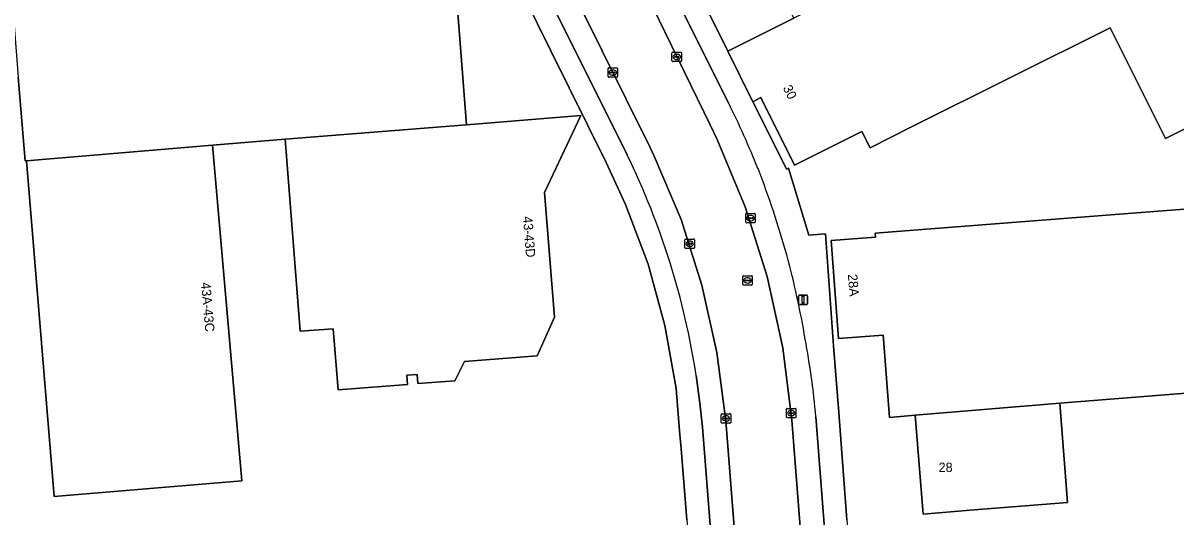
# Model space of a CAD drawing. Extents: x 157793 to 159380, y 380877 to 382313.
# Drawn here: x 158030.4 to 158152.9, y 381385 to 381437.4 of the extents above; entities that cross this region are included whole.
import ezdxf

# ---------------------------------------------------------------- set-up
doc = ezdxf.new("R2010")
doc.units = 0
for name, color, linetype in [('IMGEO_Erf', 7, 'Continuous'), ('IMGEO_Kolk', 7, 'Continuous'), ('IMGEO_Lichtmast', 7, 'Continuous'), ('IMGEO_Pand', 7, 'Continuous'), ('IMGEO_Pand_nummerreeks', 7, 'Continuous'), ('IMGEO_Parkeervlak_open', 7, 'Continuous'), ('IMGEO_Rijbaan_lokaal_gesloten', 7, 'Continuous'), ('IMGEO_Rioolput', 7, 'Continuous'), ('IMGEO_Voetpad_open', 7, 'Continuous')]:
    doc.layers.add(name, color=color, linetype=linetype)

msp = doc.modelspace()

# ---------------------------------------------------------------- linework, layer by layer
at = {"layer": 'IMGEO_Erf'}
msp.add_lwpolyline([(158100.08, 381444.91), (158105.27, 381434.42), (158112.3, 381437.92), (158111.79, 381438.94), (158111.1, 381438.59), (158108.15, 381444.5), (158109.45, 381445.15), (158109.79, 381446.15), (158109.14, 381447.45), (158115.05, 381450.39), (158115.55, 381449.39), (158116.45, 381449.84), (158111.45, 381459.81), (158111.38, 381459.96), (158105.1, 381456.68), (158103.52, 381452.47), (158101.42, 381451.35), (158097.74, 381449.56)], close=True, dxfattribs=at)
for points in [[(158076.03, 381445.79), (158077.5, 381426.61), (158089.67, 381427.58), (158085.81, 381419.41), (158086.86, 381406.18), (158085.02, 381402.08), (158077.3, 381401.47), (158076.25, 381399.42), (158072.32, 381399.11), (158072.26, 381400.08), (158071.15, 381400.01), (158071.23, 381399.01), (158063.88, 381398.45), (158063.35, 381404.92)], [(158100.91, 381384.65), (158100.31, 381392.19), (158100.16, 381394.1), (158099.8, 381398.61), (158098.59, 381405.28), (158096.8, 381411.81), (158094.42, 381418.15), (158092.35, 381422.61), (158086.43, 381434.52), (158083.68, 381440.17)], [(158165.77, 381432.12), (158151.8, 381425.14), (158145.93, 381436.91), (158124.88, 381426.41), (158120.4, 381424.17), (158119.54, 381425.9), (158112.38, 381422.33), (158108.81, 381429.5), (158107.95, 381429.04), (158108.92, 381427.09), (158111.52, 381421.91), (158111.72, 381422.01), (158113.91, 381414.88), (158115.68, 381415.03), (158116.51, 381403.11), (158117.08, 381396.04), (158117.95, 381384.66), (158118.26, 381380.41), (158118.97, 381370.8), (158119.48, 381364.94), (158124.46, 381365.34), (158154.39, 381367.78)], [(158063.35, 381404.92), (158059.84, 381404.67), (158058.22, 381425.09), (158050.52, 381424.44), (158053.64, 381388.77), (158033.68, 381387.13), (158030.75, 381422.78), (158030.61, 381422.77), (158029.84, 381431.67)], [(158171.86, 381399.51), (158140.56, 381397.03), (158141.4, 381386.48), (158131.05, 381385.66), (158126.06, 381385.26), (158125.21, 381395.77), (158122.47, 381395.53), (158121.82, 381403.83), (158121.78, 381404.27), (158117.06, 381403.91), (158116.26, 381414.3), (158120.97, 381414.68), (158120.95, 381415.08), (158141.9, 381416.71), (158175.3, 381419.31)]]:
    msp.add_lwpolyline(points, dxfattribs=at)
at = {"layer": 'IMGEO_Kolk'}
for p, q in [((158099.35, 381433.4), (158099.35, 381434.25)), ((158099.42, 381434.33), (158100.28, 381434.33)), ((158099.84, 381434.1), (158099.86, 381434.1)), ((158100.35, 381434.25), (158100.35, 381433.4)), ((158100.28, 381433.32), (158099.42, 381433.32)), ((158099.61, 381433.82), (158099.61, 381433.83)), ((158099.65, 381433.87), (158100.05, 381433.87)), ((158100.05, 381433.78), (158099.65, 381433.78)), ((158099.86, 381433.55), (158099.84, 381433.55)), ((158100.09, 381433.83), (158100.09, 381433.82)), ((158092.56, 381431.73), (158092.56, 381432.58)), ((158092.63, 381432.65), (158093.49, 381432.65)), ((158093.49, 381431.65), (158092.63, 381431.65)), ((158092.82, 381432.15), (158092.82, 381432.16)), ((158092.86, 381432.2), (158093.26, 381432.2)), ((158093.25, 381432.11), (158092.86, 381432.11)), ((158093.07, 381431.87), (158093.04, 381431.87)), ((158093.05, 381432.43), (158093.07, 381432.43)), ((158093.3, 381432.16), (158093.3, 381432.15)), ((158093.56, 381432.58), (158093.56, 381431.73)), ((158107.19, 381416.27), (158107.19, 381417.12)), ((158107.26, 381417.19), (158108.12, 381417.19)), ((158107.68, 381416.97), (158107.7, 381416.97)), ((158108.19, 381417.12), (158108.19, 381416.27)), ((158108.12, 381416.19), (158107.26, 381416.19)), ((158107.45, 381416.69), (158107.45, 381416.7)), ((158107.49, 381416.74), (158107.89, 381416.74)), ((158107.89, 381416.65), (158107.49, 381416.65)), ((158107.7, 381416.41), (158107.67, 381416.41)), ((158107.93, 381416.7), (158107.93, 381416.69)), ((158100.8, 381414.47), (158101.66, 381414.47)), ((158100.73, 381413.55), (158100.73, 381414.4)), ((158101.66, 381413.47), (158100.8, 381413.47)), ((158100.99, 381413.97), (158100.99, 381413.98)), ((158101.03, 381414.02), (158101.43, 381414.02)), ((158101.42, 381413.93), (158101.03, 381413.93)), ((158101.24, 381413.69), (158101.21, 381413.69)), ((158101.22, 381414.25), (158101.24, 381414.25)), ((158101.47, 381413.98), (158101.47, 381413.97)), ((158101.73, 381414.4), (158101.73, 381413.55)), ((158111.53, 381395.55), (158111.53, 381396.41)), ((158111.61, 381396.48), (158112.46, 381396.48)), ((158112.02, 381396.26), (158112.04, 381396.26)), ((158112.53, 381396.41), (158112.53, 381395.55)), ((158104.59, 381394.99), (158104.59, 381395.85)), ((158104.66, 381395.92), (158105.52, 381395.92)), ((158105.52, 381394.92), (158104.66, 381394.92)), ((158104.85, 381395.41), (158104.85, 381395.43)), ((158104.89, 381395.46), (158105.29, 381395.46)), ((158105.28, 381395.38), (158104.89, 381395.38)), ((158105.1, 381395.14), (158105.07, 381395.14)), ((158105.08, 381395.7), (158105.1, 381395.7)), ((158105.33, 381395.43), (158105.33, 381395.41)), ((158105.59, 381395.85), (158105.59, 381394.99)), ((158112.46, 381395.48), (158111.61, 381395.48)), ((158111.79, 381395.97), (158111.79, 381395.99)), ((158111.83, 381396.02), (158112.23, 381396.02)), ((158112.23, 381395.94), (158111.83, 381395.94)), ((158112.04, 381395.7), (158112.02, 381395.7)), ((158112.27, 381395.99), (158112.27, 381395.97))]:
    msp.add_line(p, q, dxfattribs=at)
for points in [[(158099.35, 381433.4), (158099.35, 381434.25)], [(158099.42, 381434.33), (158100.28, 381434.33)], [(158100.35, 381434.25), (158100.35, 381433.4)], [(158100.28, 381433.32), (158099.42, 381433.32)], [(158092.56, 381431.73), (158092.56, 381432.58)], [(158092.63, 381432.65), (158093.49, 381432.65)], [(158093.49, 381431.65), (158092.63, 381431.65)], [(158093.56, 381432.58), (158093.56, 381431.73)], [(158107.19, 381416.27), (158107.19, 381417.12)], [(158107.26, 381417.19), (158108.12, 381417.19)], [(158108.19, 381417.12), (158108.19, 381416.27)], [(158108.12, 381416.19), (158107.26, 381416.19)], [(158100.8, 381414.47), (158101.66, 381414.47)], [(158100.73, 381413.55), (158100.73, 381414.4)], [(158101.66, 381413.47), (158100.8, 381413.47)], [(158101.73, 381414.4), (158101.73, 381413.55)], [(158111.53, 381395.55), (158111.53, 381396.41)], [(158111.61, 381396.48), (158112.46, 381396.48)], [(158112.53, 381396.41), (158112.53, 381395.55)], [(158104.59, 381394.99), (158104.59, 381395.85)], [(158104.66, 381395.92), (158105.52, 381395.92)], [(158105.52, 381394.92), (158104.66, 381394.92)], [(158105.59, 381395.85), (158105.59, 381394.99)], [(158112.46, 381395.48), (158111.61, 381395.48)]]:
    msp.add_lwpolyline(points, dxfattribs=at)
for centre, radius, start, end in [((158099.43, 381434.25), 0.0765, 91.552, 178.448), ((158099.43, 381434.25), 0.0765, 91.552, 178.448), ((158100.27, 381434.25), 0.0765, 1.552, 88.448), ((158100.27, 381434.25), 0.0765, 1.552, 88.448), ((158099.43, 381433.4), 0.0765, 181.552, 268.448), ((158099.43, 381433.4), 0.0765, 181.552, 268.448), ((158099.65, 381433.83), 0.0403, 85.8775, 175.7526), ((158099.65, 381433.82), 0.0366, 178.938, 274.7102), ((158100.05, 381433.83), 0.0386, 1.7309, 96.639), ((158100.05, 381433.82), 0.043, 264.8664, 352.4533), ((158100.27, 381433.4), 0.0765, 271.552, 358.448), ((158100.27, 381433.4), 0.0765, 271.552, 358.448), ((158092.63, 381432.58), 0.0765, 91.552, 178.448), ((158092.63, 381432.58), 0.0765, 91.552, 178.448), ((158092.63, 381431.73), 0.0765, 181.552, 268.448), ((158092.63, 381431.73), 0.0765, 181.552, 268.448), ((158092.86, 381432.16), 0.0403, 85.8775, 175.7526), ((158092.85, 381432.15), 0.0366, 178.938, 274.7102), ((158093.26, 381432.15), 0.043, 264.8664, 352.4533), ((158093.26, 381432.16), 0.0386, 1.7309, 96.639), ((158093.48, 381432.58), 0.0765, 1.552, 88.448), ((158093.48, 381432.58), 0.0765, 1.552, 88.448), ((158093.48, 381431.73), 0.0765, 271.552, 358.448), ((158093.48, 381431.73), 0.0765, 271.552, 358.448), ((158107.27, 381417.12), 0.0765, 91.552, 178.448), ((158107.27, 381417.12), 0.0765, 91.552, 178.448), ((158108.11, 381417.12), 0.0765, 1.552, 88.448), ((158108.11, 381417.12), 0.0765, 1.552, 88.448), ((158107.27, 381416.27), 0.0765, 181.552, 268.448), ((158107.27, 381416.27), 0.0765, 181.552, 268.448), ((158107.49, 381416.7), 0.0403, 85.8775, 175.7526), ((158107.48, 381416.69), 0.0366, 178.938, 274.7102), ((158107.89, 381416.7), 0.0386, 1.7309, 96.639), ((158107.89, 381416.69), 0.043, 264.8664, 352.4533), ((158108.11, 381416.27), 0.0765, 271.552, 358.448), ((158108.11, 381416.27), 0.0765, 271.552, 358.448), ((158100.8, 381414.4), 0.0765, 91.552, 178.448), ((158100.8, 381414.4), 0.0765, 91.552, 178.448), ((158101.65, 381414.4), 0.0765, 1.552, 88.448), ((158101.65, 381414.4), 0.0765, 1.552, 88.448), ((158100.8, 381413.55), 0.0765, 181.552, 268.448), ((158100.8, 381413.55), 0.0765, 181.552, 268.448), ((158101.03, 381413.98), 0.0403, 85.8775, 175.7526), ((158101.02, 381413.97), 0.0366, 178.938, 274.7102), ((158101.43, 381413.97), 0.043, 264.8664, 352.4533), ((158101.43, 381413.98), 0.0386, 1.7309, 96.639), ((158101.65, 381413.55), 0.0765, 271.552, 358.448), ((158101.65, 381413.55), 0.0765, 271.552, 358.448), ((158111.61, 381396.41), 0.0765, 91.552, 178.448), ((158111.61, 381396.41), 0.0765, 91.552, 178.448), ((158112.46, 381396.41), 0.0765, 1.552, 88.448), ((158112.46, 381396.41), 0.0765, 1.552, 88.448), ((158104.66, 381395.85), 0.0765, 91.552, 178.448), ((158104.66, 381395.85), 0.0765, 91.552, 178.448), ((158104.66, 381395), 0.0765, 181.552, 268.448), ((158104.66, 381395), 0.0765, 181.552, 268.448), ((158104.89, 381395.42), 0.0403, 85.8775, 175.7526), ((158104.88, 381395.41), 0.0366, 178.938, 274.7102), ((158105.29, 381395.42), 0.043, 264.8664, 352.4533), ((158105.29, 381395.43), 0.0386, 1.7309, 96.639), ((158105.51, 381395.85), 0.0765, 1.552, 88.448), ((158105.51, 381395.85), 0.0765, 1.552, 88.448), ((158105.51, 381395), 0.0765, 271.552, 358.448), ((158105.51, 381395), 0.0765, 271.552, 358.448), ((158111.61, 381395.56), 0.0765, 181.552, 268.448), ((158111.61, 381395.56), 0.0765, 181.552, 268.448), ((158111.83, 381395.98), 0.0403, 85.8775, 175.7526), ((158111.83, 381395.97), 0.0366, 178.938, 274.7102), ((158112.24, 381395.99), 0.0386, 1.7309, 96.639), ((158112.23, 381395.98), 0.043, 264.8664, 352.4533), ((158112.46, 381395.56), 0.0765, 271.552, 358.448), ((158112.46, 381395.56), 0.0765, 271.552, 358.448)]:
    msp.add_arc(centre, radius, start, end, dxfattribs=at)
for centre, major_axis, ratio, start_param, end_param in [((158099.84, 381433.82), (-0.387, 0.002), 0.722429, 4.712389, 7.853982), ((158099.86, 381433.82), (-0.39, 0.002), 0.717154, 1.570796, 4.712389), ((158093.05, 381432.15), (-0.387, 0.002), 0.722429, 4.712389, 7.853982), ((158093.07, 381432.15), (-0.39, 0.002), 0.717154, 1.570796, 4.712389), ((158107.68, 381416.69), (-0.387, 0.002), 0.722429, 4.712389, 7.853982), ((158107.7, 381416.69), (-0.39, 0.002), 0.717154, 1.570796, 4.712389), ((158101.22, 381413.97), (-0.387, 0.002), 0.722429, 4.712389, 7.853982), ((158101.24, 381413.97), (-0.39, 0.002), 0.717154, 1.570796, 4.712389), ((158112.02, 381395.98), (-0.387, 0.002), 0.722429, 4.712389, 7.853982), ((158112.04, 381395.98), (-0.39, 0.002), 0.717154, 1.570796, 4.712389), ((158105.08, 381395.42), (-0.387, 0.002), 0.722429, 4.712389, 7.853982), ((158105.1, 381395.42), (-0.39, 0.002), 0.717154, 1.570796, 4.712389)]:
    msp.add_ellipse(centre, major_axis=major_axis, ratio=ratio, start_param=start_param, end_param=end_param, dxfattribs=at)
at = {"layer": 'IMGEO_Lichtmast'}
for p, q in [((158112.78, 381407.62), (158112.78, 381408.42)), ((158112.78, 381408.42), (158112.78, 381407.62)), ((158112.88, 381408.52), (158113.67, 381408.52)), ((158113.67, 381408.52), (158112.88, 381408.52)), ((158113.77, 381408.42), (158113.77, 381407.62)), ((158113.77, 381407.62), (158113.77, 381408.42)), ((158113.67, 381407.52), (158112.88, 381407.52)), ((158112.88, 381407.52), (158113.67, 381407.52))]:
    msp.add_line(p, q, dxfattribs=at)
msp.add_lwpolyline([(158113.2, 381408.4), (158113.35, 381408.4), (158113.35, 381407.65), (158113.2, 381407.65), (158113.2, 381408.4)], dxfattribs=at)
for centre, start, end in [((158112.88, 381408.42), 90, 180), ((158112.88, 381408.42), 90, 180), ((158113.67, 381408.42), 0, 90), ((158113.67, 381408.42), 360, 90), ((158112.88, 381407.62), 180, 270), ((158112.88, 381407.62), 180, 270), ((158113.67, 381407.62), 270, 0), ((158113.67, 381407.62), 270, 0)]:
    msp.add_arc(centre, 0.1, start, end, dxfattribs=at)
at = {"layer": 'IMGEO_Pand'}
for points in [[(158076.03, 381445.79), (158073.49, 381445.55), (158072.05, 381463.05), (158027.64, 381459.62), (158029.84, 381431.67), (158030.61, 381422.77), (158030.75, 381422.78), (158050.52, 381424.44), (158058.22, 381425.09), (158077.5, 381426.61)], [(158112.3, 381437.92), (158105.27, 381434.42), (158107.95, 381429.04), (158108.81, 381429.5), (158112.38, 381422.33), (158119.54, 381425.9), (158120.4, 381424.17), (158124.88, 381426.41), (158145.93, 381436.91), (158151.8, 381425.14), (158165.77, 381432.12), (158154.58, 381454.53), (158152.73, 381458.23)], [(158085.81, 381419.41), (158089.67, 381427.58), (158077.5, 381426.61), (158058.22, 381425.09), (158059.84, 381404.67), (158063.35, 381404.92), (158063.88, 381398.45), (158071.23, 381399.01), (158071.15, 381400.01), (158072.26, 381400.08), (158072.32, 381399.11), (158076.25, 381399.42), (158077.3, 381401.47), (158085.02, 381402.08), (158086.86, 381406.18)], [(158050.52, 381424.44), (158030.75, 381422.78), (158033.68, 381387.13), (158053.64, 381388.77)], [(158176.09, 381409.38), (158175.3, 381419.31), (158141.9, 381416.71), (158120.95, 381415.08), (158120.97, 381414.68), (158116.26, 381414.3), (158117.06, 381403.91), (158121.78, 381404.27), (158121.82, 381403.83), (158122.47, 381395.53), (158125.21, 381395.77), (158140.56, 381397.03), (158171.86, 381399.51), (158176.85, 381399.89), (158176.78, 381400.81), (158176.57, 381403.38), (158176.41, 381405.43)], [(158140.56, 381397.03), (158125.21, 381395.77), (158126.06, 381385.26), (158131.05, 381385.66), (158141.4, 381386.48)]]:
    msp.add_lwpolyline(points, close=True, dxfattribs=at)
at = {"layer": 'IMGEO_Parkeervlak_open'}
for points in [[(158068.55, 381497.11), (158089.73, 381454.68), (158103.4, 381426.61), (158104.15, 381425.05), (158107.13, 381417.89), (158109.46, 381410.5), (158111.12, 381402.92), (158112.09, 381395.23), (158115.71, 381348.98), (158116.02, 381346.74), (158116.63, 381344.81)], [(158133.89, 381298.95), (158130.69, 381305.06), (158129.63, 381306.83), (158114.85, 381329.87), (158114.52, 381330.45), (158112.62, 381334.31), (158111.07, 381338.31), (158109.89, 381342.45), (158109.55, 381343.68), (158108.99, 381346.37), (158108.68, 381349.09), (158105.08, 381395.17), (158104.13, 381402.42), (158102.53, 381409.57), (158100.31, 381416.54), (158097.47, 381423.28), (158097, 381424.25), (158084.36, 381449.77), (158063.32, 381491.96)], [(158062.76, 381487.43), (158070.04, 381472.83), (158073.45, 381465.96), (158081.73, 381449.32), (158085.31, 381441.97), (158089.04, 381434.49), (158094.59, 381423.4)], [(158105.37, 381428.91), (158098.45, 381442.77), (158091.73, 381456.36), (158091.54, 381456.75), (158086.44, 381467.03)], [(158101.93, 381399.96), (158102.31, 381397.02), (158102.6, 381394.48), (158103.92, 381377.78), (158105.81, 381353.11), (158106.25, 381347.39)], [(158116.88, 381345.56), (158118.2, 381347.52), (158118.31, 381347.81), (158118.33, 381348.11), (158117.09, 381363.57), (158116.45, 381371.8), (158115.61, 381383.27), (158114.64, 381395.6)]]:
    msp.add_lwpolyline(points, dxfattribs=at)
for centre, radius, start, end in [((158009.16, 381381.62), 107.21, 22.1062, 26.1749), ((158020.96, 381387.46), 81.93, 8.775, 26.0144), ((158013.08, 381385.12), 102.28, 15.6976, 21.1161), ((158022.39, 381388.51), 92.4, 9.5535, 15.2354), ((158032.36, 381388.45), 82.59, 4.969, 10.7461)]:
    msp.add_arc(centre, radius, start, end, dxfattribs=at)
at = {"layer": 'IMGEO_Rijbaan_lokaal_gesloten'}
for points in [[(158116.63, 381344.81), (158116.02, 381346.74), (158115.71, 381348.98), (158112.09, 381395.23), (158111.12, 381402.92), (158109.46, 381410.5), (158107.13, 381417.89), (158104.15, 381425.05), (158103.4, 381426.61), (158089.73, 381454.68), (158068.55, 381497.11), (158067.74, 381498.78), (158049.54, 381535.45)], [(158052.35, 381513.92), (158052.83, 381512.9), (158063.24, 381492.13), (158063.32, 381491.96), (158084.36, 381449.77), (158097, 381424.25), (158097.47, 381423.28), (158100.31, 381416.54), (158102.53, 381409.57), (158104.13, 381402.42), (158105.08, 381395.17), (158108.68, 381349.09)]]:
    msp.add_lwpolyline(points, dxfattribs=at)
at = {"layer": 'IMGEO_Rioolput'}
for p, q in [((158106.88, 381409.65), (158106.88, 381410.51)), ((158106.96, 381410.58), (158107.81, 381410.58)), ((158107.81, 381409.58), (158106.96, 381409.58)), ((158107.14, 381410.07), (158107.14, 381410.09)), ((158107.58, 381410.04), (158107.18, 381410.04)), ((158107.19, 381410.12), (158107.58, 381410.12)), ((158107.37, 381410.36), (158107.4, 381410.36)), ((158107.39, 381409.8), (158107.37, 381409.8)), ((158107.63, 381410.09), (158107.63, 381410.07)), ((158107.88, 381410.51), (158107.88, 381409.65))]:
    msp.add_line(p, q, dxfattribs=at)
for points in [[(158106.88, 381409.65), (158106.88, 381410.51)], [(158106.96, 381410.58), (158107.81, 381410.58)], [(158107.81, 381409.58), (158106.96, 381409.58)], [(158107.88, 381410.51), (158107.88, 381409.65)]]:
    msp.add_lwpolyline(points, dxfattribs=at)
for centre, radius, start, end in [((158106.96, 381410.5), 0.0765, 91.552, 178.448), ((158106.96, 381410.5), 0.0765, 91.552, 178.448), ((158106.96, 381409.66), 0.0765, 181.552, 268.448), ((158106.96, 381409.66), 0.0765, 181.552, 268.448), ((158107.18, 381410.08), 0.0403, 85.8775, 175.7526), ((158107.18, 381410.07), 0.0366, 178.938, 274.7102), ((158107.59, 381410.08), 0.0386, 1.7309, 96.639), ((158107.58, 381410.08), 0.043, 264.8664, 352.4533), ((158107.81, 381410.5), 0.0765, 1.552, 88.448), ((158107.81, 381410.5), 0.0765, 1.552, 88.448), ((158107.81, 381409.66), 0.0765, 271.552, 358.448), ((158107.81, 381409.66), 0.0765, 271.552, 358.448)]:
    msp.add_arc(centre, radius, start, end, dxfattribs=at)
for centre, major_axis, ratio, start_param, end_param in [((158107.37, 381410.08), (-0.387, 0.002), 0.722429, 4.712389, 7.853982), ((158107.39, 381410.08), (-0.39, 0.002), 0.717154, 1.570796, 4.712389)]:
    msp.add_ellipse(centre, major_axis=major_axis, ratio=ratio, start_param=start_param, end_param=end_param, dxfattribs=at)
at = {"layer": 'IMGEO_Voetpad_open'}
for points in [[(158094.59, 381423.4), (158089.04, 381434.49), (158085.31, 381441.97), (158081.73, 381449.32), (158073.45, 381465.96), (158070.04, 381472.83), (158062.76, 381487.43)], [(158061.53, 381483.3), (158062.26, 381482.74), (158062.45, 381482.36), (158067.7, 381471.8), (158067.86, 381471.46), (158067.97, 381471.25), (158070.87, 381465.45), (158071.21, 381464.76), (158072.05, 381463.05), (158083.68, 381440.17), (158086.43, 381434.52), (158092.35, 381422.61), (158094.42, 381418.15), (158096.8, 381411.81), (158098.59, 381405.28), (158099.8, 381398.61), (158100.16, 381394.1), (158100.31, 381392.19), (158100.91, 381384.65), (158101.4, 381378.24), (158102.42, 381364.93), (158103.39, 381352.3), (158103.71, 381348.29), (158103.82, 381346.79)], [(158117.95, 381384.66), (158117.08, 381396.04), (158116.51, 381403.11), (158115.68, 381415.03), (158113.91, 381414.88), (158111.72, 381422.01), (158111.52, 381421.91), (158108.92, 381427.09), (158107.95, 381429.04), (158105.27, 381434.42), (158100.08, 381444.91), (158097.74, 381449.56), (158096.4, 381452.34), (158096.22, 381452.7), (158094.2, 381456.73), (158089.65, 381465.75), (158088.48, 381468.1), (158088.27, 381468.51), (158086.23, 381467.45), (158086.44, 381467.03), (158091.54, 381456.75), (158091.73, 381456.36), (158098.45, 381442.77), (158105.37, 381428.91)], [(158106.25, 381347.39), (158105.81, 381353.11), (158103.92, 381377.78), (158102.6, 381394.48), (158102.31, 381397.02), (158101.93, 381399.96)], [(158114.64, 381395.6), (158115.61, 381383.27), (158116.45, 381371.8), (158117.09, 381363.57), (158118.33, 381348.11), (158118.31, 381347.81), (158118.2, 381347.52), (158116.88, 381345.56)]]:
    msp.add_lwpolyline(points, dxfattribs=at)
for centre, radius, start, end in [((158009.16, 381381.62), 107.21, 22.1062, 26.1749), ((158020.96, 381387.46), 81.93, 8.775, 26.0144), ((158013.08, 381385.12), 102.28, 15.6976, 21.1161), ((158022.39, 381388.51), 92.4, 9.5535, 15.2354), ((158032.36, 381388.45), 82.59, 4.969, 10.7461)]:
    msp.add_arc(centre, radius, start, end, dxfattribs=at)

# ---------------------------------------------------------------- texts
at = {"layer": 'IMGEO_Pand_nummerreeks'}
for s, rotation, p in [('30', 296.4723, (158111.11, 381430.53)), ('43-43D', 274.5319, (158083.5, 381416.85)), ('43A-43C', 274.996, (158049.29, 381409.83)), ('28A', 274.4116, (158118.04, 381410.71))]:
    msp.add_text(s, height=1, rotation=rotation, dxfattribs=at).set_placement(p)
msp.add_text('28', height=1, dxfattribs=at).set_placement((158127.69, 381389.72))

doc.saveas('drawing.dxf')
